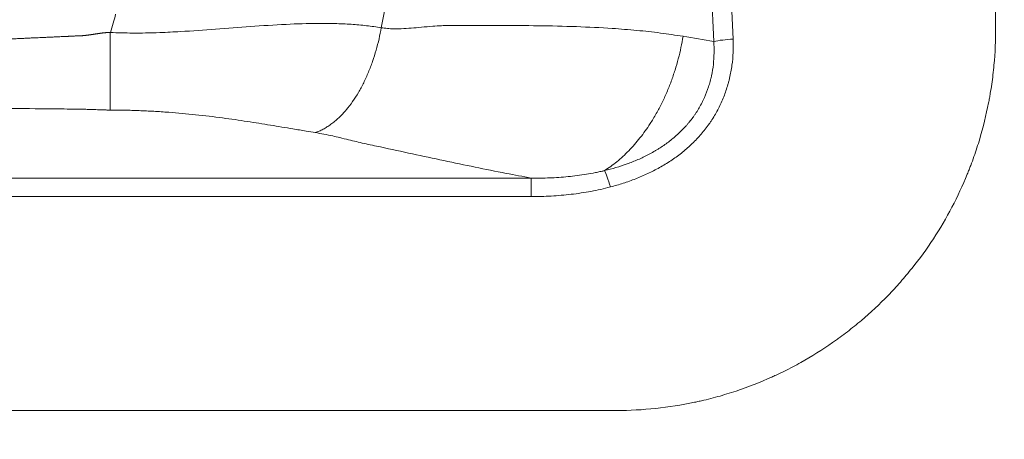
# Model space of a CAD drawing. Header units: millimetres. Extents: x -10 to 594, y 0 to 420.
# Tile 495 of 656: x 268.2 to 278.59, y 232.56 to 236.99. Entities that reach past the tile are written whole.
import ezdxf

# ---------------------------------------------------------------- set-up
doc = ezdxf.new("R2010")
doc.units = ezdxf.units.MM
doc.layers.add('1', color=7, linetype='Continuous', true_color=0xffffff)

msp = doc.modelspace()

# ---------------------------------------------------------------- linework, layer by layer
at = {"layer": '1', "color": 155, "linetype": 'Continuous', "lineweight": 13}
for p, q in [((258.826, 235.313), (273.6, 235.313)), ((258.826, 235.313), (273.6, 235.313)), ((273.6, 235.118), (258.826, 235.118)), ((273.6, 235.118), (258.826, 235.118))]:
    msp.add_line(p, q, dxfattribs=at)
for centre, major_axis, ratio, start_param, end_param in [((261.449, 239.141), (0, 10.804), 1, 4.503516, 4.921262), ((261.449, 239.141), (0, 10.804), 1, 4.503516, 4.921262), ((261.449, 239.141), (0, -8.044), 1, 1.282019, 1.307198), ((261.449, 239.141), (0, -8.044), 1, 1.282019, 1.307198), ((275.731, 236.721), (-0.3, -0.013), 0.195401, 4.704125, 5.454576), ((275.731, 236.721), (-0.3, -0.013), 0.195401, 4.704125, 5.454576)]:
    msp.add_ellipse(centre, major_axis=major_axis, ratio=ratio, start_param=start_param, end_param=end_param, dxfattribs=at)
at = {"layer": '1', "color": 155, "linetype": 'Continuous', "lineweight": 18}
for points, degree, knots in [([(284.577, 228.952), (284.063, 228.954), (280.55, 228.963), (275.56, 228.967), (269.091, 228.98), (261.365, 228.991), (253.093, 229.017), (246.143, 229.049), (237.932, 229.083), (229.722, 229.147), (221.41, 229.218), (213.48, 229.27), (206.546, 229.382), (201.665, 229.495), (198.009, 229.61), (195.284, 229.712), (192.562, 229.832), (189.844, 229.972), (187.132, 230.135), (184.001, 230.358), (180.666, 230.644), (177.676, 230.946), (175.031, 231.254), (172.726, 231.554), (170.76, 231.834), (169.093, 232.089), (167.431, 232.362), (165.777, 232.652), (164.132, 232.961), (162.496, 233.29), (160.87, 233.638), (159.255, 234.008), (157.65, 234.399), (156.056, 234.812), (154.473, 235.247), (153.063, 235.658), (151.814, 236.042), (150.569, 236.439), (149.332, 236.855), (148.309, 237.211), (147.234, 237.598), (146.014, 238.051), (144.899, 238.48), (143.994, 238.84), (142.889, 239.292), (141.689, 239.798), (140.493, 240.317), (139.207, 240.892), (137.73, 241.576), (136.264, 242.279), (134.678, 243.065), (132.816, 244.019), (131.102, 244.932), (129.367, 245.887), (127.782, 246.788), (126.46, 247.559), (125.26, 248.269), (124.226, 248.908), (123.5, 249.355), (122.918, 249.716), (122.484, 249.983)], 5, [0, 0, 0, 0, 0, 0, 0.015283, 0.104343, 0.148209, 0.192151, 0.229502, 0.260994, 0.310796, 0.392089, 0.436031, 0.476403, 0.496728, 0.517047, 0.537355, 0.544946, 0.557655, 0.577946, 0.598232, 0.618517, 0.638809, 0.657882, 0.668046, 0.678219, 0.688402, 0.698585, 0.708746, 0.718887, 0.729009, 0.739114, 0.749204, 0.759282, 0.76935, 0.779412, 0.78947, 0.799529, 0.804424, 0.809593, 0.819664, 0.829745, 0.833077, 0.83984, 0.849951, 0.856739, 0.860082, 0.870232, 0.880405, 0.890596, 0.900782, 0.910962, 0.921136, 0.935843, 0.956181, 0.961791, 0.973179, 0.97845, 0.983951, 1, 1, 1, 1, 1, 1]), ([(122.484, 249.983), (122.918, 249.716), (123.5, 249.355), (124.226, 248.908), (125.26, 248.269), (126.46, 247.559), (127.782, 246.788), (129.367, 245.887), (131.102, 244.932), (132.816, 244.019), (134.678, 243.065), (136.264, 242.279), (137.73, 241.576), (139.207, 240.892), (140.493, 240.317), (141.689, 239.798), (142.889, 239.292), (143.994, 238.84), (144.899, 238.48), (146.014, 238.051), (147.234, 237.598), (148.309, 237.211), (149.332, 236.855), (150.569, 236.439), (151.814, 236.042), (153.063, 235.658), (154.473, 235.247), (156.056, 234.812), (157.65, 234.399), (159.255, 234.008), (160.87, 233.638), (162.496, 233.29), (164.132, 232.961), (165.777, 232.652), (167.431, 232.362), (169.093, 232.089), (170.76, 231.834), (172.726, 231.554), (175.031, 231.254), (177.676, 230.946), (180.666, 230.644), (184.001, 230.358), (187.132, 230.135), (189.844, 229.972), (192.562, 229.832), (195.284, 229.712), (198.009, 229.61), (201.665, 229.495), (206.546, 229.382), (213.48, 229.27), (221.41, 229.218), (229.722, 229.147), (237.932, 229.083), (246.143, 229.049), (253.093, 229.017), (261.365, 228.991), (269.091, 228.98), (275.56, 228.967), (280.55, 228.963), (284.063, 228.954), (284.577, 228.952)], 5, [0, 0, 0, 0, 0, 0, 0.016049, 0.02155, 0.026821, 0.038209, 0.043819, 0.064157, 0.078864, 0.089038, 0.099218, 0.109404, 0.119595, 0.129768, 0.139918, 0.143261, 0.150049, 0.16016, 0.166923, 0.170255, 0.180336, 0.190407, 0.195576, 0.200471, 0.21053, 0.220588, 0.23065, 0.240718, 0.250796, 0.260886, 0.270991, 0.281113, 0.291254, 0.301415, 0.311598, 0.321781, 0.331954, 0.342118, 0.361191, 0.381483, 0.401768, 0.422054, 0.442345, 0.455054, 0.462645, 0.482953, 0.503272, 0.523597, 0.563969, 0.607911, 0.689204, 0.739006, 0.770498, 0.807849, 0.851791, 0.895657, 0.984717, 1, 1, 1, 1, 1, 1]), ([(284.892, 228.833), (284.314, 228.835), (280.738, 228.844), (275.686, 228.846), (269.154, 228.858), (261.364, 228.867), (253.092, 228.891), (246.141, 228.921), (237.93, 228.953), (229.72, 229.014), (221.408, 229.083), (213.474, 229.134), (206.536, 229.243), (201.651, 229.355), (197.991, 229.469), (195.262, 229.571), (192.536, 229.691), (189.813, 229.83), (187.095, 229.993), (183.955, 230.216), (180.61, 230.501), (177.61, 230.804), (174.954, 231.112), (172.641, 231.413), (170.667, 231.694), (168.992, 231.95), (167.322, 232.223), (165.66, 232.514), (164.006, 232.825), (162.361, 233.154), (160.727, 233.504), (159.102, 233.875), (157.488, 234.268), (155.884, 234.683), (154.291, 235.121), (152.872, 235.534), (151.614, 235.92), (150.362, 236.32), (149.117, 236.738), (148.088, 237.096), (147.006, 237.485), (145.779, 237.94), (144.658, 238.37), (143.747, 238.732), (142.636, 239.187), (141.43, 239.695), (140.229, 240.215), (138.937, 240.793), (137.454, 241.48), (135.982, 242.185), (134.39, 242.973), (132.522, 243.929), (130.802, 244.845), (129.062, 245.802), (127.473, 246.705), (126.148, 247.478), (124.946, 248.189), (123.909, 248.828), (123.182, 249.276), (122.6, 249.637), (122.165, 249.905)], 5, [0, 0, 0, 0, 0, 0, 0.017123, 0.106016, 0.1498, 0.19366, 0.230941, 0.262374, 0.312083, 0.393224, 0.437084, 0.477381, 0.497668, 0.517949, 0.53822, 0.545796, 0.558481, 0.578734, 0.598982, 0.619229, 0.639484, 0.658521, 0.668666, 0.67882, 0.688984, 0.699148, 0.70929, 0.719412, 0.729515, 0.739601, 0.749672, 0.759731, 0.769781, 0.779824, 0.789864, 0.799904, 0.80479, 0.809948, 0.820001, 0.830063, 0.833388, 0.840139, 0.850232, 0.857006, 0.860343, 0.870475, 0.880628, 0.8908, 0.900968, 0.911128, 0.921284, 0.935963, 0.956263, 0.961862, 0.973229, 0.97849, 0.983981, 1, 1, 1, 1, 1, 1]), ([(122.165, 249.905), (122.6, 249.637), (123.182, 249.276), (123.909, 248.828), (124.946, 248.189), (126.148, 247.478), (127.473, 246.705), (129.062, 245.802), (130.802, 244.845), (132.522, 243.929), (134.39, 242.973), (135.982, 242.185), (137.454, 241.48), (138.937, 240.793), (140.229, 240.215), (141.43, 239.695), (142.636, 239.187), (143.747, 238.732), (144.658, 238.37), (145.779, 237.94), (147.006, 237.485), (148.088, 237.096), (149.117, 236.738), (150.362, 236.32), (151.614, 235.92), (152.872, 235.534), (154.291, 235.121), (155.884, 234.683), (157.488, 234.268), (159.102, 233.875), (160.727, 233.504), (162.361, 233.154), (164.006, 232.825), (165.66, 232.514), (167.322, 232.223), (168.992, 231.95), (170.667, 231.694), (172.641, 231.413), (174.954, 231.112), (177.61, 230.804), (180.61, 230.501), (183.955, 230.216), (187.095, 229.993), (189.813, 229.83), (192.536, 229.691), (195.262, 229.571), (197.991, 229.469), (201.651, 229.355), (206.536, 229.243), (213.474, 229.134), (221.408, 229.083), (229.72, 229.014), (237.93, 228.953), (246.141, 228.921), (253.092, 228.891), (261.364, 228.867), (269.154, 228.858), (275.686, 228.846), (280.738, 228.844), (284.314, 228.835), (284.892, 228.833)], 5, [0, 0, 0, 0, 0, 0, 0.016019, 0.02151, 0.026771, 0.038138, 0.043737, 0.064037, 0.078716, 0.088872, 0.099032, 0.1092, 0.119372, 0.129525, 0.139657, 0.142994, 0.149768, 0.159861, 0.166612, 0.169937, 0.179999, 0.190052, 0.19521, 0.200096, 0.210136, 0.220176, 0.230219, 0.240269, 0.250328, 0.260399, 0.270485, 0.280588, 0.29071, 0.300852, 0.311016, 0.32118, 0.331334, 0.341479, 0.360516, 0.380771, 0.401018, 0.421266, 0.441519, 0.454204, 0.46178, 0.482051, 0.502332, 0.522619, 0.562916, 0.606776, 0.687917, 0.737626, 0.769059, 0.80634, 0.8502, 0.893984, 0.982877, 1, 1, 1, 1, 1, 1]), ([(130.629, 243.308), (130.864, 243.184), (131.391, 242.906), (132.213, 242.48), (133.334, 241.91), (134.762, 241.205), (136.26, 240.489), (137.771, 239.791), (139.091, 239.202), (140.317, 238.672), (141.547, 238.155), (142.682, 237.691), (143.618, 237.32), (144.766, 236.881), (146.021, 236.416), (147.131, 236.018), (148.19, 235.651), (149.467, 235.223), (150.752, 234.814), (152.045, 234.419), (153.504, 233.995), (155.139, 233.547), (156.784, 233.123), (158.439, 232.721), (160.104, 232.343), (161.778, 231.986), (163.459, 231.65), (165.15, 231.335), (166.847, 231.039), (168.55, 230.761), (170.256, 230.502), (172.264, 230.218), (174.617, 229.914), (177.315, 229.604), (180.36, 229.299), (183.749, 229.012), (186.925, 228.789), (189.672, 228.628), (192.417, 228.489), (195.162, 228.371), (197.908, 228.271), (201.586, 228.159), (206.49, 228.051), (213.448, 227.947), (221.393, 227.903), (229.705, 227.841), (237.919, 227.787), (246.132, 227.761), (253.084, 227.737), (261.359, 227.72), (269.357, 227.717), (276.097, 227.711), (281.356, 227.714), (285.136, 227.705), (285.92, 227.703)], 5, [0, 0, 0, 0, 0, 0, 0.00874, 0.019595, 0.030455, 0.041323, 0.052195, 0.063047, 0.073876, 0.077443, 0.084684, 0.095471, 0.102687, 0.106241, 0.116996, 0.12774, 0.133254, 0.138476, 0.149208, 0.159939, 0.170674, 0.181415, 0.192166, 0.202931, 0.213711, 0.22451, 0.235328, 0.246169, 0.257032, 0.267897, 0.278749, 0.289592, 0.309941, 0.331589, 0.353231, 0.374873, 0.39652, 0.410078, 0.418176, 0.439843, 0.461519, 0.483203, 0.526275, 0.573154, 0.659881, 0.713012, 0.746609, 0.786457, 0.833337, 0.880134, 0.975148, 1, 1, 1, 1, 1, 1]), ([(285.92, 227.703), (285.136, 227.705), (281.356, 227.714), (276.097, 227.711), (269.357, 227.717), (261.359, 227.72), (253.084, 227.737), (246.132, 227.761), (237.919, 227.787), (229.705, 227.841), (221.393, 227.903), (213.448, 227.947), (206.49, 228.051), (201.586, 228.159), (197.908, 228.271), (195.162, 228.371), (192.417, 228.489), (189.672, 228.628), (186.925, 228.789), (183.749, 229.012), (180.36, 229.299), (177.315, 229.604), (174.617, 229.914), (172.264, 230.218), (170.256, 230.502), (168.55, 230.761), (166.847, 231.039), (165.15, 231.335), (163.459, 231.65), (161.778, 231.986), (160.104, 232.343), (158.439, 232.721), (156.784, 233.123), (155.139, 233.547), (153.504, 233.995), (152.045, 234.419), (150.752, 234.814), (149.467, 235.223), (148.19, 235.651), (147.131, 236.018), (146.021, 236.416), (144.766, 236.881), (143.618, 237.32), (142.682, 237.691), (141.547, 238.155), (140.317, 238.672), (139.091, 239.202), (137.771, 239.791), (136.26, 240.489), (134.762, 241.205), (133.334, 241.91), (132.213, 242.48), (131.391, 242.906), (130.864, 243.184), (130.629, 243.308)], 5, [0, 0, 0, 0, 0, 0, 0.024852, 0.119866, 0.166663, 0.213543, 0.253391, 0.286988, 0.340119, 0.426846, 0.473725, 0.516797, 0.538481, 0.560157, 0.581824, 0.589922, 0.60348, 0.625127, 0.646769, 0.668411, 0.690059, 0.710408, 0.721251, 0.732103, 0.742968, 0.753831, 0.764672, 0.77549, 0.786289, 0.797069, 0.807834, 0.818585, 0.829326, 0.840061, 0.850792, 0.861524, 0.866746, 0.87226, 0.883004, 0.893759, 0.897313, 0.904529, 0.915316, 0.922557, 0.926124, 0.936953, 0.947805, 0.958677, 0.969545, 0.980405, 0.99126, 1, 1, 1, 1, 1, 1]), ([(278.487, 239.141), (278.488, 239.047), (278.489, 238.861), (278.49, 238.587), (278.492, 238.322), (278.494, 238.065), (278.495, 237.817), (278.497, 237.578), (278.498, 237.348), (278.499, 237.128), (278.5, 236.986), (278.501, 236.916)], 3, [0, 0, 0, 0, 0.126004, 0.248026, 0.366387, 0.481304, 0.592725, 0.700467, 0.804357, 0.904242, 1, 1, 1, 1]), ([(278.487, 239.14), (278.49, 238.707), (278.492, 238.304), (278.497, 237.556), (278.499, 237.212), (278.501, 236.904)], 3, [0, 0, 0, 0, 0.5, 0.5, 1, 1, 1, 1]), ([(278.501, 236.904), (278.501, 236.77), (278.496, 236.637), (278.477, 236.438), (278.469, 236.372), (278.455, 236.273), (278.45, 236.24), (278.441, 236.19), (278.439, 236.174), (278.433, 236.141), (278.429, 236.124), (278.401, 235.979), (278.37, 235.852), (278.314, 235.664), (278.294, 235.601), (278.261, 235.509), (278.25, 235.478), (278.232, 235.432), (278.226, 235.416), (278.214, 235.386), (278.208, 235.37), (278.153, 235.236), (278.099, 235.12), (277.98, 234.893), (277.915, 234.781), (277.774, 234.566), (277.699, 234.462), (277.579, 234.313), (277.538, 234.264), (277.454, 234.168), (277.411, 234.121), (277.276, 233.982), (277.182, 233.894), (277.036, 233.77), (276.986, 233.73), (276.911, 233.671), (276.885, 233.652), (276.846, 233.624), (276.834, 233.614), (276.814, 233.601), (276.808, 233.596), (276.794, 233.587), (276.788, 233.582), (276.672, 233.501), (276.56, 233.431), (276.389, 233.335), (276.331, 233.305), (276.243, 233.261), (276.213, 233.247), (276.169, 233.226), (276.154, 233.22), (276.132, 233.209), (276.124, 233.206), (276.109, 233.2), (276.102, 233.196), (275.969, 233.138), (275.842, 233.09), (275.649, 233.029), (275.585, 233.01), (275.487, 232.984), (275.454, 232.976), (275.405, 232.964), (275.389, 232.961), (275.364, 232.955), (275.356, 232.953), (275.34, 232.95), (275.332, 232.948), (275.051, 232.889), (274.777, 232.86), (274.501, 232.86)], 3, [0, 0, 0, 0, 0.0625, 0.0625, 0.09375, 0.09375, 0.109375, 0.109375, 0.117188, 0.117188, 0.125, 0.125, 0.1875, 0.1875, 0.21875, 0.21875, 0.234375, 0.234375, 0.242188, 0.242188, 0.25, 0.25, 0.3125, 0.3125, 0.375, 0.375, 0.4375, 0.4375, 0.46875, 0.46875, 0.5, 0.5, 0.5625, 0.5625, 0.59375, 0.59375, 0.609375, 0.609375, 0.617188, 0.617188, 0.621094, 0.621094, 0.625, 0.625, 0.6875, 0.6875, 0.71875, 0.71875, 0.734375, 0.734375, 0.742188, 0.742188, 0.746094, 0.746094, 0.75, 0.75, 0.8125, 0.8125, 0.84375, 0.84375, 0.859375, 0.859375, 0.867188, 0.867188, 0.871094, 0.871094, 0.875, 0.875, 1, 1, 1, 1]), ([(274.501, 232.86), (272.541, 232.86), (270.389, 232.86), (267.454, 232.86), (266.855, 232.86), (265.938, 232.86), (265.629, 232.86), (265.006, 232.86), (264.695, 232.86), (263.137, 232.86), (261.89, 232.86), (259.394, 232.86), (258.145, 232.86), (256.737, 232.86), (256.58, 232.86), (256.345, 232.86), (256.268, 232.86), (256.109, 232.86), (256.027, 232.86), (255.607, 232.86), (255.236, 232.86), (254.011, 232.86), (253.049, 232.86), (251.801, 232.86), (251.66, 232.86), (251.377, 232.86), (251.235, 232.86), (250.811, 232.86), (250.528, 232.86), (249.679, 232.86), (249.113, 232.86), (247.414, 232.86), (246.281, 232.86), (244.58, 232.86), (244.013, 232.86), (243.162, 232.86), (242.878, 232.86), (242.31, 232.86), (242.021, 232.86), (241.139, 232.86), (240.529, 232.86), (239.584, 232.86), (239.263, 232.86), (238.611, 232.86), (238.279, 232.86), (237.271, 232.86), (236.598, 232.86), (235.251, 232.86), (234.576, 232.86), (232.55, 232.86), (231.199, 232.859), (229.679, 232.859), (229.51, 232.859), (229.173, 232.859), (229.004, 232.859), (228.496, 232.859), (228.139, 232.859), (227.016, 232.859), (226.196, 232.859), (225.083, 232.859), (224.855, 232.859), (224.508, 232.859), (224.391, 232.859), (224.156, 232.859), (224.041, 232.859), (223.474, 232.859), (223.053, 232.859), (221.888, 232.859), (221.242, 232.859), (220.468, 232.859), (220.243, 232.859), (219.955, 232.859), (219.867, 232.859), (219.747, 232.859), (219.709, 232.859), (219.632, 232.859), (219.594, 232.859), (219.248, 232.859), (218.944, 232.859), (218.039, 232.859), (217.445, 232.859), (215.692, 232.859), (214.56, 232.859), (212.913, 232.859), (212.373, 232.859), (211.575, 232.859), (211.312, 232.859), (210.788, 232.859), (210.529, 232.859), (209.238, 232.858), (208.226, 232.858), (205.245, 232.858), (203.334, 232.858), (201.492, 232.858)], 3, [0, 0, 0, 0, 0.125, 0.125, 0.15625, 0.15625, 0.171875, 0.171875, 0.1875, 0.1875, 0.25, 0.25, 0.3125, 0.3125, 0.320312, 0.320312, 0.324219, 0.324219, 0.328125, 0.328125, 0.34375, 0.34375, 0.375, 0.375, 0.378906, 0.378906, 0.382812, 0.382812, 0.390625, 0.390625, 0.40625, 0.40625, 0.4375, 0.4375, 0.453125, 0.453125, 0.460938, 0.460938, 0.46875, 0.46875, 0.484375, 0.484375, 0.492188, 0.492188, 0.5, 0.5, 0.515625, 0.515625, 0.53125, 0.53125, 0.5625, 0.5625, 0.566406, 0.566406, 0.570312, 0.570312, 0.578125, 0.578125, 0.59375, 0.59375, 0.597656, 0.597656, 0.599609, 0.599609, 0.601562, 0.601562, 0.609375, 0.609375, 0.625, 0.625, 0.632812, 0.632812, 0.636719, 0.636719, 0.638672, 0.638672, 0.640625, 0.640625, 0.65625, 0.65625, 0.6875, 0.6875, 0.75, 0.75, 0.78125, 0.78125, 0.796875, 0.796875, 0.8125, 0.8125, 0.875, 0.875, 1, 1, 1, 1])]:
    msp.add_open_spline(points, degree=degree, knots=knots, dxfattribs=at)
at = {"layer": '1', "color": 155, "linetype": 'Continuous', "lineweight": 13}
for points, degree, knots in [([(275.526, 236.756), (275.518, 236.954), (275.51, 237.152), (275.498, 237.548), (275.493, 237.746), (275.485, 238.143), (275.482, 238.342), (275.478, 238.739), (275.476, 238.938), (275.476, 239.336), (275.477, 239.535), (275.482, 239.933), (275.485, 240.132), (275.493, 240.531), (275.498, 240.731), (275.505, 240.955), (275.506, 240.98), (275.507, 241.03), (275.51, 241.105), (275.516, 241.279), (275.522, 241.428), (275.526, 241.527)], 3, [0, 0, 0, 0, 0.125, 0.125, 0.25, 0.25, 0.375, 0.375, 0.5, 0.5, 0.625, 0.625, 0.75, 0.75, 0.875, 0.875, 0.890625, 0.890625, 0.90625, 0.9375, 1, 1, 1, 1]), ([(275.526, 236.756), (275.518, 236.954), (275.51, 237.152), (275.498, 237.548), (275.493, 237.746), (275.485, 238.143), (275.482, 238.342), (275.478, 238.739), (275.476, 238.938), (275.476, 239.336), (275.477, 239.535), (275.482, 239.933), (275.485, 240.132), (275.493, 240.531), (275.498, 240.731), (275.505, 240.955), (275.506, 240.98), (275.507, 241.03), (275.51, 241.105), (275.516, 241.279), (275.522, 241.428), (275.526, 241.527)], 3, [0, 0, 0, 0, 0.125, 0.125, 0.25, 0.25, 0.375, 0.375, 0.5, 0.5, 0.625, 0.625, 0.75, 0.75, 0.875, 0.875, 0.890625, 0.890625, 0.90625, 0.9375, 1, 1, 1, 1]), ([(275.731, 241.503), (275.726, 241.405), (275.722, 241.307), (275.717, 241.159), (275.714, 241.085), (275.712, 241.011), (275.71, 240.962), (275.709, 240.937), (275.702, 240.715), (275.697, 240.517), (275.689, 240.122), (275.686, 239.925), (275.682, 239.531), (275.681, 239.334), (275.681, 238.94), (275.683, 238.546), (275.689, 238.153), (275.697, 237.76), (275.702, 237.564), (275.715, 237.172), (275.722, 236.976), (275.731, 236.78)], 3, [0, 0, 0, 0, 0.0625, 0.0625, 0.09375, 0.109375, 0.109375, 0.125, 0.125, 0.25, 0.25, 0.375, 0.375, 0.5, 0.5, 0.625, 0.75, 0.75, 0.875, 0.875, 1, 1, 1, 1]), ([(275.731, 241.503), (275.726, 241.405), (275.722, 241.307), (275.717, 241.159), (275.714, 241.085), (275.712, 241.011), (275.71, 240.962), (275.709, 240.937), (275.702, 240.715), (275.697, 240.517), (275.689, 240.122), (275.686, 239.925), (275.682, 239.531), (275.681, 239.334), (275.681, 238.94), (275.683, 238.546), (275.689, 238.153), (275.697, 237.76), (275.702, 237.564), (275.715, 237.172), (275.722, 236.976), (275.731, 236.78)], 3, [0, 0, 0, 0, 0.0625, 0.0625, 0.09375, 0.109375, 0.109375, 0.125, 0.125, 0.25, 0.25, 0.375, 0.375, 0.5, 0.5, 0.625, 0.75, 0.75, 0.875, 0.875, 1, 1, 1, 1]), ([(269.159, 236.851), (269.197, 236.849), (269.277, 236.846), (269.401, 236.844), (269.537, 236.845), (269.705, 236.85), (269.952, 236.862), (270.272, 236.885), (270.643, 236.914), (271.004, 236.938), (271.3, 236.948), (271.528, 236.946), (271.699, 236.938), (271.863, 236.924), (271.967, 236.909), (272.018, 236.901)], 3, [0, 0, 0, 0, 0.037721, 0.078707, 0.122983, 0.173216, 0.245859, 0.370002, 0.495157, 0.626248, 0.74605, 0.811751, 0.875912, 0.938625, 1, 1, 1, 1]), ([(269.159, 236.851), (269.197, 236.849), (269.277, 236.846), (269.401, 236.844), (269.537, 236.845), (269.705, 236.85), (269.952, 236.862), (270.272, 236.885), (270.643, 236.914), (271.004, 236.938), (271.3, 236.948), (271.528, 236.946), (271.699, 236.938), (271.863, 236.924), (271.967, 236.909), (272.018, 236.901)], 3, [0, 0, 0, 0, 0.037721, 0.078707, 0.122983, 0.173216, 0.245859, 0.370002, 0.495157, 0.626248, 0.74605, 0.811751, 0.875912, 0.938625, 1, 1, 1, 1]), ([(272.018, 236.901), (272.04, 236.898), (272.084, 236.892), (272.154, 236.889), (272.238, 236.89), (272.335, 236.896), (272.446, 236.907), (272.552, 236.916), (272.647, 236.923), (272.746, 236.923), (272.958, 236.924), (273.276, 236.925), (273.682, 236.923), (274.072, 236.914), (274.419, 236.897), (274.713, 236.874), (274.963, 236.847), (275.124, 236.822), (275.203, 236.81)], 3, [0, 0, 0, 0, 0.018993, 0.039769, 0.062383, 0.093952, 0.125687, 0.161892, 0.188993, 0.210645, 0.251634, 0.381819, 0.501839, 0.629852, 0.751286, 0.836074, 0.918962, 1, 1, 1, 1]), ([(272.018, 236.901), (272.04, 236.898), (272.084, 236.892), (272.154, 236.889), (272.238, 236.89), (272.335, 236.896), (272.446, 236.907), (272.552, 236.916), (272.647, 236.923), (272.746, 236.923), (272.958, 236.924), (273.276, 236.925), (273.682, 236.923), (274.072, 236.914), (274.419, 236.897), (274.713, 236.874), (274.963, 236.847), (275.124, 236.822), (275.203, 236.81)], 3, [0, 0, 0, 0, 0.018993, 0.039769, 0.062383, 0.093952, 0.125687, 0.161892, 0.188993, 0.210645, 0.251634, 0.381819, 0.501839, 0.629852, 0.751286, 0.836074, 0.918962, 1, 1, 1, 1]), ([(261.359, 236.59), (262.285, 236.59), (263.309, 236.611), (264.215, 236.629), (265.259, 236.666), (266.114, 236.695), (267.209, 236.743), (267.63, 236.761), (268.184, 236.786), (268.384, 236.795), (268.672, 236.808), (268.724, 236.81), (268.794, 236.814), (268.851, 236.816), (268.855, 236.816), (268.882, 236.818), (268.916, 236.822), (268.939, 236.825), (268.977, 236.831), (269.025, 236.838), (269.037, 236.84), (269.11, 236.851), (269.159, 236.851)], 2, [0, 0, 0, 0.25, 0.25, 0.5, 0.5, 0.75, 0.75, 0.875, 0.875, 0.9375, 0.9375, 0.953125, 0.953125, 0.960938, 0.960938, 0.96875, 0.96875, 0.976562, 0.976562, 0.984375, 0.984375, 1, 1, 1]), ([(261.359, 236.59), (262.285, 236.59), (263.309, 236.611), (264.215, 236.629), (265.259, 236.666), (266.114, 236.695), (267.209, 236.743), (267.63, 236.761), (268.184, 236.786), (268.384, 236.795), (268.672, 236.808), (268.724, 236.81), (268.794, 236.814), (268.851, 236.816), (268.855, 236.816), (268.882, 236.818), (268.916, 236.822), (268.939, 236.825), (268.977, 236.831), (269.025, 236.838), (269.037, 236.84), (269.11, 236.851), (269.159, 236.851)], 2, [0, 0, 0, 0.25, 0.25, 0.5, 0.5, 0.75, 0.75, 0.875, 0.875, 0.9375, 0.9375, 0.953125, 0.953125, 0.960938, 0.960938, 0.96875, 0.96875, 0.976562, 0.976562, 0.984375, 0.984375, 1, 1, 1]), ([(275.731, 236.78), (275.733, 236.733), (275.733, 236.687), (275.729, 236.595), (275.725, 236.55), (275.712, 236.459), (275.704, 236.414), (275.692, 236.363), (275.691, 236.357), (275.688, 236.346), (275.687, 236.341), (275.682, 236.324), (275.673, 236.291), (275.663, 236.258), (275.641, 236.193), (275.624, 236.151), (275.587, 236.068), (275.566, 236.028), (275.532, 235.968), (275.52, 235.949), (275.501, 235.92), (275.492, 235.906), (275.48, 235.889), (275.475, 235.882), (275.472, 235.877), (275.47, 235.875), (275.441, 235.835), (275.413, 235.799), (275.353, 235.731), (275.321, 235.698), (275.255, 235.636), (275.22, 235.606), (275.149, 235.549), (275.111, 235.522), (275.054, 235.484), (275.034, 235.471), (274.994, 235.447), (274.974, 235.435), (274.913, 235.401), (274.872, 235.38), (274.788, 235.341), (274.746, 235.323), (274.659, 235.289), (274.615, 235.273), (274.527, 235.245), (274.482, 235.231), (274.436, 235.22)], 3, [0, 0, 0, 0, 0.0625, 0.0625, 0.125, 0.125, 0.1875, 0.1875, 0.195312, 0.195312, 0.203125, 0.203125, 0.21875, 0.25, 0.25, 0.3125, 0.3125, 0.375, 0.375, 0.40625, 0.40625, 0.421875, 0.429687, 0.433594, 0.433594, 0.4375, 0.4375, 0.5, 0.5, 0.5625, 0.5625, 0.625, 0.625, 0.6875, 0.6875, 0.71875, 0.71875, 0.75, 0.75, 0.8125, 0.8125, 0.875, 0.875, 0.9375, 0.9375, 1, 1, 1, 1]), ([(275.731, 236.78), (275.733, 236.733), (275.733, 236.687), (275.729, 236.595), (275.725, 236.55), (275.712, 236.459), (275.704, 236.414), (275.692, 236.363), (275.691, 236.357), (275.688, 236.346), (275.687, 236.341), (275.682, 236.324), (275.673, 236.291), (275.663, 236.258), (275.641, 236.193), (275.624, 236.151), (275.587, 236.068), (275.566, 236.028), (275.532, 235.968), (275.52, 235.949), (275.501, 235.92), (275.492, 235.906), (275.48, 235.889), (275.475, 235.882), (275.472, 235.877), (275.47, 235.875), (275.441, 235.835), (275.413, 235.799), (275.353, 235.731), (275.321, 235.698), (275.255, 235.636), (275.22, 235.606), (275.149, 235.549), (275.111, 235.522), (275.054, 235.484), (275.034, 235.471), (274.994, 235.447), (274.974, 235.435), (274.913, 235.401), (274.872, 235.38), (274.788, 235.341), (274.746, 235.323), (274.659, 235.289), (274.615, 235.273), (274.527, 235.245), (274.482, 235.231), (274.436, 235.22)], 3, [0, 0, 0, 0, 0.0625, 0.0625, 0.125, 0.125, 0.1875, 0.1875, 0.195312, 0.195312, 0.203125, 0.203125, 0.21875, 0.25, 0.25, 0.3125, 0.3125, 0.375, 0.375, 0.40625, 0.40625, 0.421875, 0.429687, 0.433594, 0.433594, 0.4375, 0.4375, 0.5, 0.5, 0.5625, 0.5625, 0.625, 0.625, 0.6875, 0.6875, 0.71875, 0.71875, 0.75, 0.75, 0.8125, 0.8125, 0.875, 0.875, 0.9375, 0.9375, 1, 1, 1, 1]), ([(274.374, 235.392), (274.415, 235.402), (274.455, 235.413), (274.534, 235.436), (274.573, 235.449), (274.651, 235.477), (274.689, 235.492), (274.765, 235.525), (274.802, 235.543), (274.857, 235.572), (274.875, 235.582), (274.898, 235.595), (274.902, 235.597), (274.911, 235.603), (274.925, 235.611), (274.938, 235.619), (274.982, 235.646), (275.015, 235.669), (275.081, 235.719), (275.112, 235.745), (275.173, 235.8), (275.202, 235.829), (275.233, 235.863), (275.236, 235.867), (275.243, 235.875), (275.253, 235.886), (275.276, 235.914), (275.295, 235.938), (275.31, 235.959), (275.313, 235.963), (275.319, 235.971), (275.328, 235.984), (275.348, 236.014), (275.363, 236.039), (275.394, 236.092), (275.412, 236.127), (275.445, 236.201), (275.459, 236.238), (275.478, 236.295), (275.483, 236.315), (275.491, 236.344), (275.494, 236.354), (275.497, 236.369), (275.498, 236.374), (275.501, 236.384), (275.502, 236.389), (275.511, 236.433), (275.518, 236.473), (275.527, 236.553), (275.529, 236.594), (275.53, 236.674), (275.529, 236.715), (275.526, 236.756)], 3, [0, 0, 0, 0, 0.0625, 0.0625, 0.125, 0.125, 0.1875, 0.1875, 0.25, 0.25, 0.28125, 0.28125, 0.289062, 0.289062, 0.296875, 0.3125, 0.3125, 0.375, 0.375, 0.4375, 0.4375, 0.5, 0.5, 0.507812, 0.507812, 0.515625, 0.53125, 0.5625, 0.5625, 0.570312, 0.570312, 0.578125, 0.59375, 0.625, 0.625, 0.6875, 0.6875, 0.75, 0.75, 0.78125, 0.78125, 0.796875, 0.796875, 0.804687, 0.804687, 0.8125, 0.8125, 0.875, 0.875, 0.9375, 0.9375, 1, 1, 1, 1]), ([(274.374, 235.392), (274.415, 235.402), (274.455, 235.413), (274.534, 235.436), (274.573, 235.449), (274.651, 235.477), (274.689, 235.492), (274.765, 235.525), (274.802, 235.543), (274.857, 235.572), (274.875, 235.582), (274.898, 235.595), (274.902, 235.597), (274.911, 235.603), (274.925, 235.611), (274.938, 235.619), (274.982, 235.646), (275.015, 235.669), (275.081, 235.719), (275.112, 235.745), (275.173, 235.8), (275.202, 235.829), (275.233, 235.863), (275.236, 235.867), (275.243, 235.875), (275.253, 235.886), (275.276, 235.914), (275.295, 235.938), (275.31, 235.959), (275.313, 235.963), (275.319, 235.971), (275.328, 235.984), (275.348, 236.014), (275.363, 236.039), (275.394, 236.092), (275.412, 236.127), (275.445, 236.201), (275.459, 236.238), (275.478, 236.295), (275.483, 236.315), (275.491, 236.344), (275.494, 236.354), (275.497, 236.369), (275.498, 236.374), (275.501, 236.384), (275.502, 236.389), (275.511, 236.433), (275.518, 236.473), (275.527, 236.553), (275.529, 236.594), (275.53, 236.674), (275.529, 236.715), (275.526, 236.756)], 3, [0, 0, 0, 0, 0.0625, 0.0625, 0.125, 0.125, 0.1875, 0.1875, 0.25, 0.25, 0.28125, 0.28125, 0.289062, 0.289062, 0.296875, 0.3125, 0.3125, 0.375, 0.375, 0.4375, 0.4375, 0.5, 0.5, 0.507812, 0.507812, 0.515625, 0.53125, 0.5625, 0.5625, 0.570312, 0.570312, 0.578125, 0.59375, 0.625, 0.625, 0.6875, 0.6875, 0.75, 0.75, 0.78125, 0.78125, 0.796875, 0.796875, 0.804687, 0.804687, 0.8125, 0.8125, 0.875, 0.875, 0.9375, 0.9375, 1, 1, 1, 1]), ([(269.159, 236.032), (269.148, 236.032), (269.122, 236.032), (269.081, 236.033), (269.032, 236.035), (268.977, 236.037), (268.916, 236.039), (268.855, 236.041), (268.773, 236.042), (268.55, 236.044), (268.022, 236.05), (266.884, 236.063), (265.573, 236.077), (264.273, 236.087), (263.29, 236.093), (262.326, 236.097), (261.676, 236.098), (261.359, 236.098)], 3, [0, 0, 0, 0, 0.004556, 0.009779, 0.015682, 0.023582, 0.031471, 0.039313, 0.047128, 0.062757, 0.125271, 0.250295, 0.50029, 0.629607, 0.750187, 0.878171, 1, 1, 1, 1]), ([(269.159, 236.032), (269.148, 236.032), (269.122, 236.032), (269.081, 236.033), (269.032, 236.035), (268.977, 236.037), (268.916, 236.039), (268.855, 236.041), (268.773, 236.042), (268.55, 236.044), (268.022, 236.05), (266.884, 236.063), (265.573, 236.077), (264.273, 236.087), (263.29, 236.093), (262.326, 236.097), (261.676, 236.098), (261.359, 236.098)], 3, [0, 0, 0, 0, 0.004556, 0.009779, 0.015682, 0.023582, 0.031471, 0.039313, 0.047128, 0.062757, 0.125271, 0.250295, 0.50029, 0.629607, 0.750187, 0.878171, 1, 1, 1, 1]), ([(271.322, 235.794), (271.29, 235.799), (271.211, 235.812), (271.054, 235.838), (270.849, 235.872), (270.604, 235.912), (270.341, 235.95), (270.065, 235.983), (269.82, 236.005), (269.619, 236.019), (269.464, 236.026), (269.311, 236.031), (269.209, 236.032), (269.159, 236.032)], 3, [0, 0, 0, 0, 0.049079, 0.119445, 0.239712, 0.361952, 0.486572, 0.618539, 0.742286, 0.809742, 0.874944, 0.938237, 1, 1, 1, 1]), ([(271.322, 235.794), (271.29, 235.799), (271.211, 235.812), (271.054, 235.838), (270.849, 235.872), (270.604, 235.912), (270.341, 235.95), (270.065, 235.983), (269.82, 236.005), (269.619, 236.019), (269.464, 236.026), (269.311, 236.031), (269.209, 236.032), (269.159, 236.032)], 3, [0, 0, 0, 0, 0.049079, 0.119445, 0.239712, 0.361952, 0.486572, 0.618539, 0.742286, 0.809742, 0.874944, 0.938237, 1, 1, 1, 1]), ([(273.6, 235.313), (273.512, 235.33), (273.313, 235.367), (273.007, 235.429), (272.569, 235.521), (272.208, 235.599), (271.924, 235.66), (271.837, 235.678), (271.755, 235.698), (271.67, 235.719), (271.588, 235.739), (271.502, 235.759), (271.417, 235.777), (271.353, 235.788), (271.322, 235.794)], 3, [0, 0, 0, 0, 0.116744, 0.262475, 0.408729, 0.702755, 0.739627, 0.776562, 0.813831, 0.85135, 0.893873, 0.926263, 0.965181, 1, 1, 1, 1]), ([(273.6, 235.313), (273.512, 235.33), (273.313, 235.367), (273.007, 235.429), (272.569, 235.521), (272.208, 235.599), (271.924, 235.66), (271.837, 235.678), (271.755, 235.698), (271.67, 235.719), (271.588, 235.739), (271.502, 235.759), (271.417, 235.777), (271.353, 235.788), (271.322, 235.794)], 3, [0, 0, 0, 0, 0.116744, 0.262475, 0.408729, 0.702755, 0.739627, 0.776562, 0.813831, 0.85135, 0.893873, 0.926263, 0.965181, 1, 1, 1, 1]), ([(273.6, 235.313), (273.6, 235.313), (273.601, 235.313), (273.601, 235.313), (273.602, 235.313), (273.604, 235.313), (273.607, 235.313), (273.614, 235.313), (273.629, 235.313), (273.657, 235.313), (273.682, 235.313), (273.73, 235.313), (273.763, 235.314), (273.86, 235.318), (273.925, 235.322), (274.021, 235.332), (274.054, 235.336), (274.118, 235.344), (274.15, 235.349), (274.214, 235.359), (274.246, 235.365), (274.294, 235.375), (274.318, 235.38), (274.346, 235.386), (274.36, 235.389), (274.367, 235.391), (274.37, 235.392), (274.372, 235.392), (274.373, 235.392), (274.373, 235.392), (274.374, 235.392), (274.374, 235.392)], 3, [0, 0, 0, 0, 0.000977, 0.000977, 0.001953, 0.003906, 0.007813, 0.015625, 0.03125, 0.0625, 0.125, 0.125, 0.25, 0.25, 0.5, 0.5, 0.625, 0.625, 0.75, 0.75, 0.875, 0.875, 0.9375, 0.96875, 0.984375, 0.992187, 0.996094, 0.998047, 0.999023, 0.999023, 1, 1, 1, 1]), ([(273.6, 235.313), (273.6, 235.313), (273.601, 235.313), (273.601, 235.313), (273.602, 235.313), (273.604, 235.313), (273.607, 235.313), (273.614, 235.313), (273.629, 235.313), (273.657, 235.313), (273.682, 235.313), (273.73, 235.313), (273.763, 235.314), (273.86, 235.318), (273.925, 235.322), (274.021, 235.332), (274.054, 235.336), (274.118, 235.344), (274.15, 235.349), (274.214, 235.359), (274.246, 235.365), (274.294, 235.375), (274.318, 235.38), (274.346, 235.386), (274.36, 235.389), (274.367, 235.391), (274.37, 235.392), (274.372, 235.392), (274.373, 235.392), (274.373, 235.392), (274.374, 235.392), (274.374, 235.392)], 3, [0, 0, 0, 0, 0.000977, 0.000977, 0.001953, 0.003906, 0.007813, 0.015625, 0.03125, 0.0625, 0.125, 0.125, 0.25, 0.25, 0.5, 0.5, 0.625, 0.625, 0.75, 0.75, 0.875, 0.875, 0.9375, 0.96875, 0.984375, 0.992188, 0.996094, 0.998047, 0.999023, 0.999023, 1, 1, 1, 1]), ([(273.6, 235.118), (273.6, 235.167), (273.6, 235.212), (273.6, 235.28), (273.6, 235.303), (273.6, 235.313)], 3, [0, 0, 0, 0, 0.5, 0.5, 1, 1, 1, 1]), ([(273.6, 235.118), (273.6, 235.167), (273.6, 235.212), (273.6, 235.28), (273.6, 235.303), (273.6, 235.313)], 3, [0, 0, 0, 0, 0.5, 0.5, 1, 1, 1, 1]), ([(274.436, 235.22), (274.402, 235.211), (274.368, 235.202), (274.299, 235.187), (274.265, 235.18), (274.196, 235.167), (274.161, 235.161), (274.091, 235.151), (274.057, 235.146), (273.952, 235.134), (273.882, 235.128), (273.742, 235.12), (273.671, 235.118), (273.6, 235.118)], 3, [0, 0, 0, 0, 0.125, 0.125, 0.25, 0.25, 0.375, 0.375, 0.5, 0.5, 0.75, 0.75, 1, 1, 1, 1]), ([(274.436, 235.22), (274.402, 235.211), (274.368, 235.202), (274.299, 235.187), (274.265, 235.18), (274.196, 235.167), (274.161, 235.161), (274.091, 235.151), (274.057, 235.146), (273.952, 235.134), (273.882, 235.128), (273.742, 235.12), (273.671, 235.118), (273.6, 235.118)], 3, [0, 0, 0, 0, 0.125, 0.125, 0.25, 0.25, 0.375, 0.375, 0.5, 0.5, 0.75, 0.75, 1, 1, 1, 1])]:
    msp.add_open_spline(points, degree=degree, knots=knots, dxfattribs=at)
for points, weights in [([(271.322, 235.794), (271.857, 235.971), (272.018, 236.901)], [1, 0.806606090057, 1]), ([(271.322, 235.794), (271.857, 235.971), (272.018, 236.901)], [1, 0.806606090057, 1]), ([(269.159, 236.032), (269.159, 236.194), (269.159, 236.851)], [1, 0.789653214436, 1]), ([(269.159, 236.032), (269.159, 236.194), (269.159, 236.851)], [1, 0.789653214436, 1]), ([(274.374, 235.392), (275.037, 235.814), (275.203, 236.81)], [0.922829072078, 0.837782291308, 1]), ([(274.374, 235.392), (275.037, 235.814), (275.203, 236.81)], [0.922829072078, 0.837782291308, 1])]:
    msp.add_rational_spline(points, weights, degree=2, dxfattribs=at)
at = {"layer": '1', "color": 155, "linetype": 'Continuous', "lineweight": 18}
for points, degree in [([(278.501, 236.916), (278.501, 236.905), (278.5, 236.895), (278.5, 236.884)], 3), ([(278.501, 236.871), (278.501, 236.877), (278.501, 236.883)], 2)]:
    msp.add_open_spline(points, degree=degree, dxfattribs=at)
at = {"layer": '1', "color": 155, "linetype": 'Continuous', "lineweight": 13}
for points, degree in [([(278.501, 236.916), (278.501, 236.904)], 1), ([(275.203, 236.81), (275.312, 236.792), (275.419, 236.774), (275.526, 236.756)], 3), ([(275.203, 236.81), (275.312, 236.792), (275.419, 236.774), (275.526, 236.756)], 3), ([(274.436, 235.22), (274.413, 235.298), (274.389, 235.362), (274.374, 235.392)], 3), ([(274.436, 235.22), (274.413, 235.298), (274.389, 235.362), (274.374, 235.392)], 3)]:
    msp.add_open_spline(points, degree=degree, dxfattribs=at)

doc.saveas('drawing.dxf')
